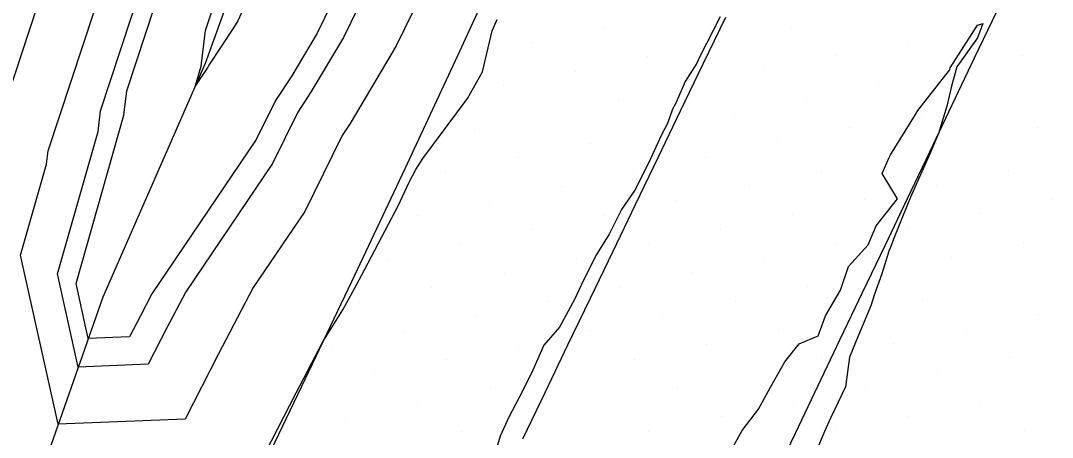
# Model space of a CAD drawing. Extents: x 2354170 to 2357230, y 866100 to 868290.
# Drawn here: x 2355338.78 to 2355388.35, y 866555.99 to 866576.03 of the extents above; entities that cross this region are included whole.
import ezdxf

# ---------------------------------------------------------------- set-up
doc = ezdxf.new("R2010")
doc.units = 0
for name, color, linetype in [('Default', 7, 'Continuous'), ('DTM Contours Minor', 7, 'Continuous'), ('Exist DTM Breakline', 7, 'Continuous'), ('Exist DTM Scan Elevation Point', 7, 'Continuous'), ('Exist Roads EOP', 7, 'Continuous'), ('PH Exist DTM Breakline', 7, 'Continuous')]:
    doc.layers.add(name, color=color, linetype=linetype)

msp = doc.modelspace()

# ---------------------------------------------------------------- linework, layer by layer
at = {"layer": 'Default'}
for points in [[(2355372.499, 866614.427), (2355370.228, 866609.63), (2355368.552, 866606.194), (2355366.887, 866602.786), (2355365.377, 866599.327), (2355363.981, 866595.746), (2355362.519, 866592.129), (2355355.051, 866579.874), (2355354.098, 866577.649), (2355353.017, 866575.425), (2355351.803, 866573.385), (2355351.022, 866572.196), (2355350.1, 866570.32), (2355345.083, 866562.885), (2355344.534, 866561.838), (2355344.015, 866560.824), (2355342.028, 866560.741), (2355341.438, 866563.394), (2355343.732, 866571.487), (2355343.88, 866572.662), (2355346.59, 866580.902), (2355349.775, 866596.743)], [(2355343.525, 866588.797), (2355336.313, 866566.863)], [(2355358.804, 866578.894), (2355356.826, 866574.822), (2355354.603, 866571.086), (2355354.224, 866570.509), (2355352.427, 866566.854), (2355349.957, 866563.192), (2355348.271, 866559.98), (2355346.68, 866556.868), (2355340.586, 866556.615), (2355338.777, 866564.754), (2355340.017, 866569.128), (2355340.097, 866569.762), (2355345.058, 866584.849)], [(2355349.392, 866576.404), (2355349.209, 866576.028), (2355349.004, 866575.683), (2355347.82, 866573.883), (2355347.773, 866573.787), (2355347.183, 866572.914), (2355347.448, 866573.846), (2355347.664, 866575.561), (2355348.122, 866576.954)], [(2355372.381, 866576.223), (2355371.402, 866574.271), (2355371.264, 866573.991), (2355370.712, 866573.106), (2355370.264, 866572.062), (2355370.105, 866571.766), (2355369.863, 866571.09), (2355369.562, 866570.535), (2355368.946, 866569.178), (2355368.28, 866567.87), (2355367.652, 866566.955), (2355367.052, 866565.767), (2355366.439, 866564.778), (2355365.833, 866563.58), (2355365.391, 866562.615), (2355364.669, 866561.283), (2355363.914, 866560.423), (2355363.394, 866559.221), (2355362.914, 866558.239), (2355362.226, 866556.966), (2355361.812, 866556.043), (2355361.567, 866555.176)], [(2355349.344, 866552.913), (2355352.009, 866558.121), (2355353.3, 866560.582), (2355354.251, 866562.125), (2355354.817, 866563.147), (2355355.156, 866563.773), (2355356.928, 866567.156), (2355357.424, 866568.232), (2355357.77, 866568.864), (2355358.105, 866569.4), (2355360.254, 866572.291), (2355360.961, 866573.568), (2355361.434, 866575.536), (2355361.677, 866576.086)]]:
    msp.add_lwpolyline(points, dxfattribs=at)
at = {"layer": 'DTM Contours Minor'}
for points in [[(2355355.667, 866578.064), (2355354.287, 866575.224), (2355352.737, 866572.619), (2355352.089, 866571.633), (2355350.876, 866569.165), (2355346.708, 866562.988), (2355345.78, 866561.219), (2355344.903, 866559.505), (2355341.547, 866559.366), (2355340.551, 866563.848), (2355342.494, 866570.7), (2355342.619, 866571.695), (2355346.079, 866582.218)], [(2355380.507, 866569.452), (2355380.575, 866569.579), (2355381.78, 866571.515), (2355381.89, 866571.706), (2355383.4, 866573.649), (2355383.418, 866573.693), (2355383.445, 866573.758), (2355384.752, 866575.808), (2355385.009, 866575.893), (2355384.76, 866575.2), (2355383.764, 866573.813), (2355383.499, 866572.878), (2355383.285, 866571.914), (2355382.874, 866570.596), (2355382.514, 866569.744), (2355382.475, 866569.66), (2355381.526, 866567.537), (2355381.39, 866567.189), (2355380.723, 866565.522), (2355380.585, 866565.167), (2355380.496, 866564.94), (2355380.158, 866563.859), (2355379.798, 866562.882), (2355379.625, 866562.312), (2355378.925, 866560.637), (2355378.601, 866559.847), (2355378.402, 866558.416), (2355377.709, 866556.949), (2355377.399, 866556.274), (2355376.579, 866554.29)], [(2355372.801, 866555.155), (2355373.44, 866556.313), (2355374.229, 866557.349), (2355374.813, 866558.403), (2355375.5, 866559.619), (2355376.189, 866560.49), (2355377.093, 866560.864), (2355377.446, 866561.834), (2355378.163, 866563.071), (2355378.556, 866564.201), (2355379.495, 866565.253), (2355379.885, 866566.161), (2355380.902, 866567.457), (2355380.166, 866568.677), (2355380.507, 866569.452)]]:
    msp.add_lwpolyline(points, dxfattribs=at)
at = {"layer": 'Exist DTM Breakline'}
for points in [[(2355374.926, 866553.934), (2355376.002, 866556.191), (2355377.078, 866558.448), (2355378.154, 866560.704), (2355379.231, 866562.96), (2355380.308, 866565.217), (2355381.384, 866567.473), (2355382.461, 866569.729), (2355383.538, 866571.985), (2355384.614, 866574.242), (2355385.691, 866576.498)], [(2355362.91, 866555.924), (2355363.993, 866558.177), (2355365.076, 866560.43), (2355366.159, 866562.683), (2355367.24, 866564.937), (2355368.321, 866567.192), (2355369.402, 866569.446), (2355370.485, 866571.699), (2355371.572, 866573.95), (2355372.66, 866576.201)]]:
    msp.add_lwpolyline(points, dxfattribs=at)
at = {"layer": 'Exist DTM Scan Elevation Point'}
for p, q in [((2355384.844, 866575.747), (2355384.844, 866575.747)), ((2355366.816, 866575.684), (2355366.816, 866575.684)), ((2355375.83, 866575.716), (2355375.83, 866575.716)), ((2355363.352, 866574.978), (2355363.352, 866574.978)), ((2355372.366, 866575.01), (2355372.366, 866575.01)), ((2355381.379, 866575.042), (2355381.379, 866575.042)), ((2355368.901, 866574.304), (2355368.901, 866574.304)), ((2355377.915, 866574.336), (2355377.915, 866574.336)), ((2355386.929, 866574.368), (2355386.929, 866574.368)), ((2355365.437, 866573.599), (2355365.437, 866573.599)), ((2355374.451, 866573.631), (2355374.451, 866573.631)), ((2355383.464, 866573.662), (2355383.464, 866573.662)), ((2355361.972, 866572.893), (2355361.972, 866572.893)), ((2355370.986, 866572.925), (2355370.986, 866572.925)), ((2355380, 866572.957), (2355380, 866572.957)), ((2355385.549, 866572.283), (2355385.549, 866572.283)), ((2355367.522, 866572.219), (2355367.522, 866572.219)), ((2355376.536, 866572.251), (2355376.536, 866572.251)), ((2355364.057, 866571.514), (2355364.057, 866571.514)), ((2355373.071, 866571.546), (2355373.071, 866571.546)), ((2355382.085, 866571.577), (2355382.085, 866571.577)), ((2355360.593, 866570.808), (2355360.593, 866570.808)), ((2355369.607, 866570.84), (2355369.607, 866570.84)), ((2355378.621, 866570.872), (2355378.621, 866570.872)), ((2355387.634, 866570.903), (2355387.634, 866570.903)), ((2355366.142, 866570.134), (2355366.142, 866570.134)), ((2355375.156, 866570.166), (2355375.156, 866570.166)), ((2355384.17, 866570.198), (2355384.17, 866570.198)), ((2355362.678, 866569.429), (2355362.678, 866569.429)), ((2355371.692, 866569.461), (2355371.692, 866569.461)), ((2355380.706, 866569.492), (2355380.706, 866569.492)), ((2355377.241, 866568.787), (2355377.241, 866568.787)), ((2355386.255, 866568.818), (2355386.255, 866568.818)), ((2355359.213, 866568.723), (2355359.213, 866568.723)), ((2355368.227, 866568.755), (2355368.227, 866568.755)), ((2355364.763, 866568.049), (2355364.763, 866568.049)), ((2355373.777, 866568.081), (2355373.777, 866568.081)), ((2355382.79, 866568.113), (2355382.79, 866568.113)), ((2355361.298, 866567.344), (2355361.298, 866567.344)), ((2355370.312, 866567.376), (2355370.312, 866567.376)), ((2355379.326, 866567.407), (2355379.326, 866567.407)), ((2355388.34, 866567.439), (2355388.34, 866567.439)), ((2355357.834, 866566.638), (2355357.834, 866566.638)), ((2355366.848, 866566.67), (2355366.848, 866566.67)), ((2355375.862, 866566.702), (2355375.862, 866566.702)), ((2355384.875, 866566.733), (2355384.875, 866566.733)), ((2355363.383, 866565.965), (2355363.383, 866565.965)), ((2355372.397, 866565.996), (2355372.397, 866565.996)), ((2355381.411, 866566.028), (2355381.411, 866566.028)), ((2355377.947, 866565.322), (2355377.947, 866565.322)), ((2355386.96, 866565.354), (2355386.96, 866565.354)), ((2355359.919, 866565.259), (2355359.919, 866565.259)), ((2355368.933, 866565.291), (2355368.933, 866565.291)), ((2355356.455, 866564.553), (2355356.455, 866564.553)), ((2355365.468, 866564.585), (2355365.468, 866564.585)), ((2355374.482, 866564.617), (2355374.482, 866564.617)), ((2355383.496, 866564.648), (2355383.496, 866564.648)), ((2355362.004, 866563.88), (2355362.004, 866563.88)), ((2355371.018, 866563.911), (2355371.018, 866563.911)), ((2355380.032, 866563.943), (2355380.032, 866563.943)), ((2355358.54, 866563.174), (2355358.54, 866563.174)), ((2355367.553, 866563.206), (2355367.553, 866563.206)), ((2355376.567, 866563.237), (2355376.567, 866563.237)), ((2355385.581, 866563.269), (2355385.581, 866563.269)), ((2355355.075, 866562.468), (2355355.075, 866562.468)), ((2355364.089, 866562.5), (2355364.089, 866562.5)), ((2355373.103, 866562.532), (2355373.103, 866562.532)), ((2355382.117, 866562.563), (2355382.117, 866562.563)), ((2355387.666, 866561.89), (2355387.666, 866561.89)), ((2355360.625, 866561.795), (2355360.625, 866561.795)), ((2355369.638, 866561.826), (2355369.638, 866561.826)), ((2355357.16, 866561.089), (2355357.16, 866561.089)), ((2355366.174, 866561.121), (2355366.174, 866561.121)), ((2355375.188, 866561.152), (2355375.188, 866561.152)), ((2355384.202, 866561.184), (2355384.202, 866561.184)), ((2355353.696, 866560.383), (2355353.696, 866560.383)), ((2355362.71, 866560.415), (2355362.71, 866560.415)), ((2355371.723, 866560.447), (2355371.723, 866560.447)), ((2355380.737, 866560.478), (2355380.737, 866560.478)), ((2355359.245, 866559.71), (2355359.245, 866559.71)), ((2355368.259, 866559.741), (2355368.259, 866559.741)), ((2355377.273, 866559.773), (2355377.273, 866559.773)), ((2355386.287, 866559.805), (2355386.287, 866559.805)), ((2355355.781, 866559.004), (2355355.781, 866559.004)), ((2355364.795, 866559.036), (2355364.795, 866559.036)), ((2355373.808, 866559.067), (2355373.808, 866559.067)), ((2355382.822, 866559.099), (2355382.822, 866559.099)), ((2355379.358, 866558.393), (2355379.358, 866558.393)), ((2355361.33, 866558.33), (2355361.33, 866558.33)), ((2355370.344, 866558.362), (2355370.344, 866558.362)), ((2355357.866, 866557.625), (2355357.866, 866557.625)), ((2355366.88, 866557.656), (2355366.88, 866557.656)), ((2355375.893, 866557.688), (2355375.893, 866557.688)), ((2355384.907, 866557.72), (2355384.907, 866557.72)), ((2355354.401, 866556.919), (2355354.401, 866556.919)), ((2355372.429, 866556.982), (2355372.429, 866556.982)), ((2355381.443, 866557.014), (2355381.443, 866557.014)), ((2355359.951, 866556.245), (2355359.951, 866556.245)), ((2355368.964, 866556.277), (2355368.964, 866556.277)), ((2355377.978, 866556.308), (2355377.978, 866556.308)), ((2355386.992, 866556.34), (2355386.992, 866556.34))]:
    msp.add_line(p, q, dxfattribs=at)
at = {"layer": 'Exist Roads EOP'}
msp.add_lwpolyline([(2355309.436, 866472.101), (2355312.155, 866477.449), (2355314.773, 866482.848), (2355317.512, 866488.186), (2355320.418, 866493.435), (2355323.285, 866498.705), (2355326.091, 866504.009), (2355328.818, 866509.354), (2355331.46, 866514.74), (2355334.046, 866520.155), (2355336.604, 866525.582), (2355339.162, 866531.009), (2355341.736, 866536.429), (2355344.324, 866541.842), (2355346.918, 866547.252), (2355349.513, 866552.662), (2355352.104, 866558.074), (2355354.686, 866563.49), (2355357.248, 866568.915), (2355359.783, 866574.354), (2355362.274, 866579.812)], dxfattribs=at)
at = {"layer": 'PH Exist DTM Breakline'}
msp.add_lwpolyline([(2355400.072, 866711.56), (2355388.753, 866691.651), (2355384.892, 866684.66), (2355382.352, 866679.242), (2355376.222, 866662.609), (2355371.495, 866646.992), (2355367.119, 866631.041), (2355358.619, 866604.363), (2355347.647, 866573.973), (2355342.726, 866562.737), (2355339.575, 866553.722), (2355335.616, 866543.525), (2355330.204, 866530.05)], dxfattribs=at)

doc.saveas('drawing.dxf')
